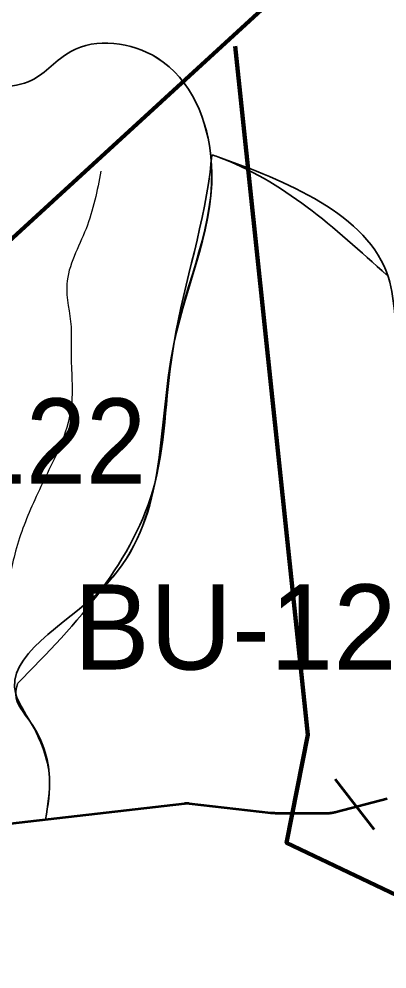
# Model space of a CAD drawing. Extents: x 553962 to 842807, y 8883888 to 9032388.
# Drawn here: x 716280 to 718009, y 8955293 to 8959758 of the extents above; entities that cross this region are included whole.
import ezdxf

# ---------------------------------------------------------------- set-up
doc = ezdxf.new("R2010")
doc.units = 0
doc.header["$LTSCALE"] = 150
for name, color, linetype, lineweight in [('20', 7, 'Continuous', 35), ('24', 7, 'Continuous', 25), ('40', 7, 'Continuous', 60), ('60', 7, 'Continuous', 53), ('9', 7, 'Continuous', 90)]:
    doc.layers.add(name, color=color, linetype=linetype, lineweight=lineweight)

msp = doc.modelspace()

# ---------------------------------------------------------------- linework, layer by layer
at = {"layer": '20'}
msp.add_line((716406.9, 8955994.9), (716405.3, 8955995.5), dxfattribs=at)
for points in [[(718008.8, 8956093.6), (717769.5, 8956030.4), (717765.7, 8956029.4), (717761.8, 8956028.5), (717757.8, 8956027.7), (717753.9, 8956027), (717750, 8956026.3), (717746, 8956025.7), (717742.1, 8956025.2), (717738.1, 8956024.8), (717734.1, 8956024.4), (717730.1, 8956024.1), (717726.1, 8956023.9), (717722.1, 8956023.8), (717718.1, 8956023.8), (717717.5, 8956023.8), (717484.9, 8956024.9), (717480.9, 8956025), (717476.9, 8956025.1), (717473, 8956025.3), (717469, 8956025.6), (717465, 8956026), (717463.1, 8956026.2), (717080.2, 8956070.3), (717077.4, 8956070.6), (717074.6, 8956070.8), (717071.7, 8956070.9), (717068.9, 8956070.9), (717066.1, 8956070.9), (717063.2, 8956070.8), (717060.4, 8956070.6), (717057.6, 8956070.3), (717057.2, 8956070.3), (716406.9, 8955994.9)], [(716047.6, 8955953.2), (716398.5, 8955993.9)]]:
    msp.add_lwpolyline(points, dxfattribs=at)
for points in [[(716405.3, 8955995.5), (716423.2, 8956193.7), (716334.9, 8956452.8), (716265.3, 8956585.1), (716668.1, 8957077.5), (716917.8, 8957574.6), (717009.1, 8958239.5), (717183.6, 8959092.8), (716928.5, 8959575.6), (716523.1, 8959605.1), (716340.5, 8959470.8), (716034.4, 8959419.7), (715913.6, 8959371.4), (715830.4, 8959312.3), (715663.9, 8958976.4), (715471.1, 8958796.4), (715395.9, 8958715.8), (715363.7, 8958648.7), (715363.7, 8958527.8), (715366.4, 8958476.7), (715238.9, 8958362.5), (715134.2, 8958314.2), (715116.4, 8958293.9)], [(715117.4, 8958295.1), (715134.2, 8958314.2), (715238.9, 8958362.5), (715366.4, 8958476.7), (715363.7, 8958527.8), (715363.7, 8958648.7), (715395.9, 8958715.8), (715471.1, 8958796.4), (715663.9, 8958976.4), (715830.4, 8959312.3), (715913.6, 8959371.4), (716034.4, 8959419.7), (716340.5, 8959470.8), (716523.1, 8959605.1), (716928.6, 8959575.6), (717183.6, 8959092.8), (717009.1, 8958239.5), (716917.8, 8957574.6), (716668.1, 8957077.5), (716273.6, 8956634.8)], [(716273.6, 8956634.8), (716668.1, 8957077.5), (716917.8, 8957574.6), (717009.1, 8958239.5), (717183.6, 8959092.8), (716928.6, 8959575.6), (716523.1, 8959605.1), (716340.5, 8959470.8), (716034.4, 8959419.7), (715913.6, 8959371.4), (715830.4, 8959312.3), (715663.9, 8958976.4), (715471.1, 8958796.4), (715395.9, 8958715.8), (715363.7, 8958648.7), (715363.7, 8958527.8), (715366.4, 8958476.7), (715238.9, 8958362.5), (715134.2, 8958314.2), (715117.4, 8958295.1)], [(716405.3, 8955995.5), (716423.2, 8956193.7), (716334.9, 8956452.8), (716265.3, 8956585.1), (716668.1, 8957077.5), (716917.8, 8957574.6), (717009.1, 8958239.5), (717183.6, 8959092.8), (717186, 8959118.3)], [(717185.7, 8959120.3), (717214.2, 8959110.2), (718008.4, 8958553.7)], [(718564.7, 8955921.7), (718480.7, 8956470.6), (718186, 8957903.6), (718072.5, 8958180.4), (718015.7, 8958542.4), (717214.2, 8959110.2), (717185.7, 8959120.3)], [(716405.3, 8955995.5), (716423.2, 8956193.7), (716334.9, 8956452.8), (716265.3, 8956585.1), (716273.3, 8956633.7)]]:
    msp.add_spline(points, degree=3, dxfattribs=at)
at = {"layer": '24'}
for points in [[(716665.2, 8959042.7), (716595.1, 8958771.9), (716504.9, 8958511.2), (716524.9, 8958310.6), (716524.9, 8958190.3), (716524.9, 8957929.6), (716474.8, 8957749)], [(716474.8, 8957749), (716354.5, 8957498.3), (716264.3, 8957257.6), (716204.2, 8957027), (716103.9, 8956866.5), (715923.5, 8956726.1), (715743.1, 8956545.6), (715462.4, 8956294.9), (715171.8, 8956004.1), (715115.4, 8955955.8)]]:
    msp.add_spline(points, degree=3, dxfattribs=at)
at = {"layer": '40'}
msp.add_line((717764.7, 8956185.2), (717949.2, 8955948.6), dxfattribs=at)
at = {"layer": '60'}
msp.add_lwpolyline([(718008.8, 8956093.6), (717769.5, 8956030.4), (717765.7, 8956029.4), (717761.8, 8956028.5), (717757.8, 8956027.7), (717753.9, 8956027), (717750, 8956026.3), (717746, 8956025.7), (717742.1, 8956025.2), (717738.1, 8956024.8), (717734.1, 8956024.4), (717730.1, 8956024.1), (717726.1, 8956023.9), (717722.1, 8956023.8), (717718.1, 8956023.8), (717717.5, 8956023.8), (717484.9, 8956024.9), (717480.9, 8956025), (717476.9, 8956025.1), (717473, 8956025.3), (717469, 8956025.6), (717465, 8956026), (717463.1, 8956026.2), (717080.2, 8956070.3), (717077.4, 8956070.6), (717074.6, 8956070.8), (717071.7, 8956070.9), (717068.9, 8956070.9), (717066.1, 8956070.9), (717063.2, 8956070.8), (717060.4, 8956070.6), (717057.6, 8956070.3), (717057.2, 8956070.3), (716047.6, 8955953.2)], dxfattribs=at)
at = {"layer": '9'}
for points in [[(705081.2, 8958366.8), (705509.2, 8948874.2), (720755.9, 8962863.6), (723053.6, 8963740.6)], [(717295.3, 8959630.3), (717636.9, 8956393.6), (717537.2, 8955887), (718376.1, 8955487), (718808.6, 8955185.8), (719472.1, 8954177.6), (719984.6, 8952814.2), (721077.3, 8952390.4), (721486.8, 8951456.6), (721666.8, 8950799.8), (721718.4, 8950547.1), (727920.4, 8947850.3), (733274.5, 8948007.9), (737635.8, 8948628.8)]]:
    msp.add_lwpolyline(points, dxfattribs=at)

# ---------------------------------------------------------------- texts
at = {"layer": '40', "width": 0.95}
msp.add_text('BU-122', height=400, dxfattribs=at).set_placement((715154.8, 8957574.7))
at = {"layer": '40'}
msp.add_text('BU-124', height=400, dxfattribs=at).set_placement((716537.7, 8956700.7))

doc.saveas('drawing.dxf')
